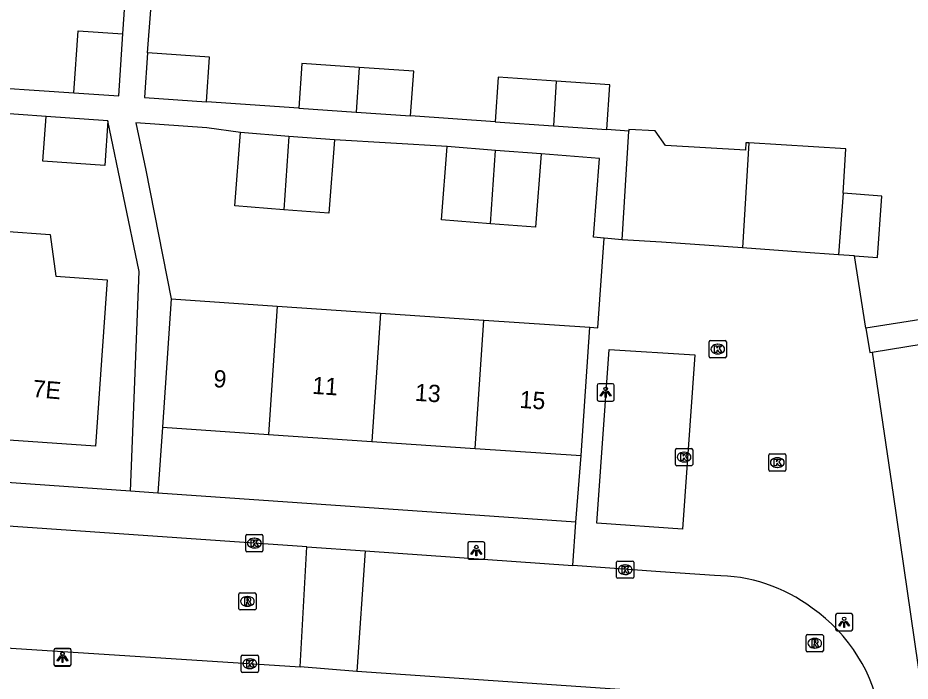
# Model space of a CAD drawing. Extents: x 159053 to 160041, y 380450 to 381422.
# Drawn here: x 159391.9 to 159443.6, y 381120.2 to 381158.6 of the extents above; entities that cross this region are included whole.
import ezdxf

# ---------------------------------------------------------------- set-up
doc = ezdxf.new("R2010")
doc.units = 0
for name, color, linetype in [('IMGEO_Kolk', 7, 'Continuous'), ('IMGEO_Lichtpunt', 7, 'Continuous'), ('IMGEO_Pand', 7, 'Continuous'), ('IMGEO_Pand_nummerreeks', 7, 'Continuous'), ('IMGEO_Rijbaan_lokaal_open', 7, 'Continuous'), ('IMGEO_Rioolput', 7, 'Continuous'), ('IMGEO_Voetpad_open', 7, 'Continuous')]:
    doc.layers.add(name, color=color, linetype=linetype)

msp = doc.modelspace()

# ---------------------------------------------------------------- linework, layer by layer
at = {"layer": 'IMGEO_Kolk'}
for p, q in [((159431.977, 381138.97), (159431.977, 381139.822)), ((159432.052, 381139.896), (159432.904, 381139.896)), ((159432.978, 381139.822), (159432.978, 381138.97)), ((159432.465, 381139.676), (159432.49, 381139.676)), ((159432.904, 381138.896), (159432.052, 381138.896)), ((159432.488, 381139.116), (159432.463, 381139.116)), ((159430.102, 381133.642), (159430.954, 381133.642)), ((159430.027, 381132.716), (159430.027, 381133.568)), ((159430.515, 381133.422), (159430.54, 381133.422)), ((159431.028, 381133.568), (159431.028, 381132.716)), ((159435.429, 381132.399), (159435.429, 381133.251)), ((159435.504, 381133.325), (159436.356, 381133.325)), ((159435.917, 381133.105), (159435.942, 381133.105)), ((159436.43, 381133.251), (159436.43, 381132.399)), ((159430.954, 381132.642), (159430.102, 381132.642)), ((159430.538, 381132.862), (159430.513, 381132.862)), ((159436.356, 381132.325), (159435.504, 381132.325)), ((159435.94, 381132.545), (159435.915, 381132.545)), ((159405.133, 381127.728), (159405.133, 381128.58)), ((159405.208, 381128.654), (159406.06, 381128.654)), ((159405.621, 381128.434), (159405.646, 381128.434)), ((159406.134, 381128.58), (159406.134, 381127.728)), ((159406.06, 381127.654), (159405.208, 381127.654)), ((159405.644, 381127.874), (159405.619, 381127.874)), ((159426.611, 381126.191), (159426.611, 381127.043)), ((159426.686, 381127.117), (159427.538, 381127.117)), ((159427.099, 381126.897), (159427.124, 381126.897)), ((159427.612, 381127.043), (159427.612, 381126.191)), ((159427.538, 381126.117), (159426.686, 381126.117)), ((159427.122, 381126.337), (159427.097, 381126.337)), ((159404.869, 381120.743), (159404.869, 381121.595)), ((159404.944, 381121.669), (159405.796, 381121.669)), ((159405.357, 381121.449), (159405.382, 381121.449)), ((159405.87, 381121.595), (159405.87, 381120.743)), ((159405.796, 381120.669), (159404.944, 381120.669)), ((159405.38, 381120.889), (159405.355, 381120.889))]:
    msp.add_line(p, q, dxfattribs=at)
for points in [[(159431.977, 381138.97), (159431.977, 381139.822)], [(159432.052, 381139.896), (159432.904, 381139.896)], [(159432.978, 381139.822), (159432.978, 381138.97)], [(159432.298, 381139.596), (159432.421, 381139.596), (159432.421, 381139.445), (159432.551, 381139.596), (159432.715, 381139.596), (159432.569, 381139.445), (159432.722, 381139.196), (159432.57, 381139.196), (159432.485, 381139.36), (159432.421, 381139.293), (159432.421, 381139.196), (159432.298, 381139.196), (159432.298, 381139.596)], [(159432.904, 381138.896), (159432.052, 381138.896)], [(159430.102, 381133.642), (159430.954, 381133.642)], [(159430.027, 381132.716), (159430.027, 381133.568)], [(159430.348, 381133.342), (159430.471, 381133.342), (159430.471, 381133.191), (159430.601, 381133.342), (159430.765, 381133.342), (159430.619, 381133.191), (159430.772, 381132.942), (159430.62, 381132.942), (159430.535, 381133.106), (159430.471, 381133.039), (159430.471, 381132.942), (159430.348, 381132.942), (159430.348, 381133.342)], [(159431.028, 381133.568), (159431.028, 381132.716)], [(159435.429, 381132.399), (159435.429, 381133.251)], [(159435.504, 381133.325), (159436.356, 381133.325)], [(159436.43, 381133.251), (159436.43, 381132.399)], [(159430.954, 381132.642), (159430.102, 381132.642)], [(159435.75, 381133.025), (159435.873, 381133.025), (159435.873, 381132.874), (159436.003, 381133.025), (159436.167, 381133.025), (159436.021, 381132.874), (159436.174, 381132.625), (159436.022, 381132.625), (159435.937, 381132.789), (159435.873, 381132.722), (159435.873, 381132.625), (159435.75, 381132.625), (159435.75, 381133.025)], [(159436.356, 381132.325), (159435.504, 381132.325)], [(159405.133, 381127.728), (159405.133, 381128.58)], [(159405.208, 381128.654), (159406.06, 381128.654)], [(159406.134, 381128.58), (159406.134, 381127.728)], [(159405.454, 381128.354), (159405.577, 381128.354), (159405.577, 381128.203), (159405.707, 381128.354), (159405.871, 381128.354), (159405.725, 381128.203), (159405.878, 381127.954), (159405.726, 381127.954), (159405.641, 381128.118), (159405.577, 381128.051), (159405.577, 381127.954), (159405.454, 381127.954), (159405.454, 381128.354)], [(159406.06, 381127.654), (159405.208, 381127.654)], [(159426.611, 381126.191), (159426.611, 381127.043)], [(159426.686, 381127.117), (159427.538, 381127.117)], [(159427.612, 381127.043), (159427.612, 381126.191)], [(159426.932, 381126.817), (159427.055, 381126.817), (159427.055, 381126.666), (159427.185, 381126.817), (159427.349, 381126.817), (159427.203, 381126.666), (159427.356, 381126.417), (159427.204, 381126.417), (159427.119, 381126.581), (159427.055, 381126.514), (159427.055, 381126.417), (159426.932, 381126.417), (159426.932, 381126.817)], [(159427.538, 381126.117), (159426.686, 381126.117)], [(159404.869, 381120.743), (159404.869, 381121.595)], [(159404.944, 381121.669), (159405.796, 381121.669)], [(159405.19, 381121.369), (159405.313, 381121.369), (159405.313, 381121.218), (159405.443, 381121.369), (159405.607, 381121.369), (159405.461, 381121.218), (159405.614, 381120.969), (159405.462, 381120.969), (159405.377, 381121.133), (159405.313, 381121.066), (159405.313, 381120.969), (159405.19, 381120.969), (159405.19, 381121.369)], [(159405.87, 381121.595), (159405.87, 381120.743)], [(159405.796, 381120.669), (159404.944, 381120.669)]]:
    msp.add_lwpolyline(points, dxfattribs=at)
for centre, start, end in [((159432.054, 381139.82), 91.552, 178.448), ((159432.054, 381139.82), 91.552, 178.448), ((159432.902, 381139.82), 1.552, 88.448), ((159432.902, 381139.82), 1.552, 88.448), ((159432.054, 381138.972), 181.552, 268.448), ((159432.054, 381138.972), 181.552, 268.448), ((159432.902, 381138.972), 271.552, 358.448), ((159432.902, 381138.972), 271.552, 358.448), ((159430.104, 381133.566), 91.552, 178.448), ((159430.104, 381133.566), 91.552, 178.448), ((159430.952, 381133.566), 1.552, 88.448), ((159430.952, 381133.566), 1.552, 88.448), ((159435.506, 381133.249), 91.552, 178.448), ((159435.506, 381133.249), 91.552, 178.448), ((159436.354, 381133.249), 1.552, 88.448), ((159436.354, 381133.249), 1.552, 88.448), ((159430.104, 381132.718), 181.552, 268.448), ((159430.104, 381132.718), 181.552, 268.448), ((159430.952, 381132.718), 271.552, 358.448), ((159430.952, 381132.718), 271.552, 358.448), ((159435.506, 381132.401), 181.552, 268.448), ((159435.506, 381132.401), 181.552, 268.448), ((159436.354, 381132.401), 271.552, 358.448), ((159436.354, 381132.401), 271.552, 358.448), ((159405.21, 381128.578), 91.552, 178.448), ((159405.21, 381128.578), 91.552, 178.448), ((159406.058, 381128.578), 1.552, 88.448), ((159406.058, 381128.578), 1.552, 88.448), ((159405.21, 381127.73), 181.552, 268.448), ((159405.21, 381127.73), 181.552, 268.448), ((159406.058, 381127.73), 271.552, 358.448), ((159406.058, 381127.73), 271.552, 358.448), ((159426.688, 381127.041), 91.552, 178.448), ((159426.688, 381127.041), 91.552, 178.448), ((159427.536, 381127.041), 1.552, 88.448), ((159427.536, 381127.041), 1.552, 88.448), ((159426.688, 381126.193), 181.552, 268.448), ((159426.688, 381126.193), 181.552, 268.448), ((159427.536, 381126.193), 271.552, 358.448), ((159427.536, 381126.193), 271.552, 358.448), ((159404.946, 381121.593), 91.552, 178.448), ((159404.946, 381121.593), 91.552, 178.448), ((159405.794, 381121.593), 1.552, 88.448), ((159405.794, 381121.593), 1.552, 88.448), ((159404.946, 381120.745), 181.552, 268.448), ((159404.946, 381120.745), 181.552, 268.448), ((159405.794, 381120.745), 271.552, 358.448), ((159405.794, 381120.745), 271.552, 358.448)]:
    msp.add_arc(centre, 0.0765, start, end, dxfattribs=at)
for centre, major_axis, ratio, start_param, end_param in [((159432.464, 381139.396), (-0.387, 0.002), 0.722429, 4.712389, 7.853982), ((159432.489, 381139.396), (-0.39, 0.002), 0.717154, 1.570796, 4.712389), ((159430.514, 381133.142), (-0.387, 0.002), 0.722429, 4.712389, 7.853982), ((159430.539, 381133.142), (-0.39, 0.002), 0.717154, 1.570796, 4.712389), ((159435.916, 381132.825), (-0.387, 0.002), 0.722429, 4.712389, 7.853982), ((159435.941, 381132.825), (-0.39, 0.002), 0.717154, 1.570796, 4.712389), ((159405.62, 381128.154), (-0.387, 0.002), 0.722429, 4.712389, 7.853982), ((159405.645, 381128.154), (-0.39, 0.002), 0.717154, 1.570796, 4.712389), ((159427.098, 381126.617), (-0.387, 0.002), 0.722429, 4.712389, 7.853982), ((159427.123, 381126.617), (-0.39, 0.002), 0.717154, 1.570796, 4.712389), ((159405.356, 381121.169), (-0.387, 0.002), 0.722429, 4.712389, 7.853982), ((159405.381, 381121.169), (-0.39, 0.002), 0.717154, 1.570796, 4.712389)]:
    msp.add_ellipse(centre, major_axis=major_axis, ratio=ratio, start_param=start_param, end_param=end_param, dxfattribs=at)
at = {"layer": 'IMGEO_Lichtpunt'}
for p, q in [((159425.489, 381137.29), (159425.489, 381136.483)), ((159425.489, 381137.29), (159425.489, 381136.483)), ((159426.391, 381137.385), (159425.583, 381137.385)), ((159426.391, 381137.385), (159425.583, 381137.385)), ((159426.485, 381136.483), (159426.485, 381137.29)), ((159426.485, 381136.483), (159426.485, 381137.29)), ((159425.583, 381136.389), (159426.391, 381136.389)), ((159425.583, 381136.389), (159426.391, 381136.389)), ((159417.993, 381128.132), (159417.993, 381127.325)), ((159417.993, 381128.132), (159417.993, 381127.325)), ((159418.895, 381128.227), (159418.087, 381128.227)), ((159418.895, 381128.227), (159418.087, 381128.227)), ((159418.989, 381127.325), (159418.989, 381128.132)), ((159418.989, 381127.325), (159418.989, 381128.132)), ((159418.087, 381127.231), (159418.895, 381127.231)), ((159418.087, 381127.231), (159418.895, 381127.231)), ((159439.302, 381123.977), (159439.302, 381123.17)), ((159439.302, 381123.977), (159439.302, 381123.17)), ((159440.204, 381124.072), (159439.396, 381124.072)), ((159440.204, 381124.072), (159439.396, 381124.072)), ((159440.298, 381123.17), (159440.298, 381123.977)), ((159440.298, 381123.17), (159440.298, 381123.977)), ((159439.396, 381123.076), (159440.204, 381123.076)), ((159439.396, 381123.076), (159440.204, 381123.076)), ((159394.021, 381121.936), (159394.021, 381121.129)), ((159394.021, 381121.936), (159394.021, 381121.129)), ((159394.026, 381121.96), (159394.026, 381121.153)), ((159394.026, 381121.96), (159394.026, 381121.153)), ((159394.923, 381122.031), (159394.115, 381122.031)), ((159394.923, 381122.031), (159394.115, 381122.031)), ((159394.928, 381122.055), (159394.12, 381122.055)), ((159394.928, 381122.055), (159394.12, 381122.055)), ((159395.017, 381121.129), (159395.017, 381121.936)), ((159395.017, 381121.129), (159395.017, 381121.936)), ((159395.022, 381121.153), (159395.022, 381121.96)), ((159395.022, 381121.153), (159395.022, 381121.96)), ((159394.115, 381121.035), (159394.923, 381121.035)), ((159394.115, 381121.035), (159394.923, 381121.035)), ((159394.12, 381121.059), (159394.928, 381121.059)), ((159394.12, 381121.059), (159394.928, 381121.059))]:
    msp.add_line(p, q, dxfattribs=at)
for points in [[(159425.863, 381136.954), (159425.902, 381136.926), (159425.714, 381136.664), (159425.676, 381136.691), (159425.863, 381136.954)], [(159425.965, 381136.906), (159426.012, 381136.906), (159426.012, 381136.584), (159425.965, 381136.584), (159425.965, 381136.906)], [(159426.075, 381136.926), (159426.113, 381136.953), (159426.3, 381136.691), (159426.261, 381136.663), (159426.075, 381136.926)], [(159418.367, 381127.796), (159418.406, 381127.768), (159418.218, 381127.506), (159418.18, 381127.533), (159418.367, 381127.796)], [(159418.469, 381127.748), (159418.516, 381127.748), (159418.516, 381127.426), (159418.469, 381127.426), (159418.469, 381127.748)], [(159418.579, 381127.768), (159418.617, 381127.795), (159418.804, 381127.533), (159418.765, 381127.505), (159418.579, 381127.768)], [(159439.676, 381123.641), (159439.715, 381123.613), (159439.527, 381123.351), (159439.489, 381123.378), (159439.676, 381123.641)], [(159439.778, 381123.593), (159439.825, 381123.593), (159439.825, 381123.271), (159439.778, 381123.271), (159439.778, 381123.593)], [(159439.888, 381123.613), (159439.926, 381123.64), (159440.113, 381123.378), (159440.074, 381123.35), (159439.888, 381123.613)], [(159394.395, 381121.6), (159394.434, 381121.572), (159394.246, 381121.31), (159394.208, 381121.337), (159394.395, 381121.6)], [(159394.4, 381121.624), (159394.439, 381121.596), (159394.251, 381121.334), (159394.213, 381121.361), (159394.4, 381121.624)], [(159394.497, 381121.552), (159394.544, 381121.552), (159394.544, 381121.23), (159394.497, 381121.23), (159394.497, 381121.552)], [(159394.502, 381121.576), (159394.549, 381121.576), (159394.549, 381121.254), (159394.502, 381121.254), (159394.502, 381121.576)], [(159394.607, 381121.572), (159394.645, 381121.599), (159394.832, 381121.337), (159394.793, 381121.309), (159394.607, 381121.572)], [(159394.612, 381121.596), (159394.65, 381121.623), (159394.837, 381121.361), (159394.798, 381121.333), (159394.612, 381121.596)]]:
    msp.add_lwpolyline(points, dxfattribs=at)
for centre in [(159425.988, 381137.088), (159418.492, 381127.93), (159439.801, 381123.775), (159394.52, 381121.734), (159394.525, 381121.758)]:
    msp.add_circle(centre, 0.0994, dxfattribs=at)
for centre, start, end in [((159425.583, 381137.29), 90, 180), ((159425.583, 381137.29), 90, 180), ((159426.391, 381137.29), 0, 90), ((159426.391, 381137.29), 0, 90), ((159425.583, 381136.483), 180, 270), ((159425.583, 381136.483), 180, 270), ((159426.391, 381136.483), 270, 0), ((159426.391, 381136.483), 270, 360), ((159418.087, 381128.132), 90, 180), ((159418.087, 381128.132), 90, 180), ((159418.895, 381128.132), 0, 90), ((159418.895, 381128.132), 0, 90), ((159418.087, 381127.325), 180, 270), ((159418.087, 381127.325), 180, 270), ((159418.895, 381127.325), 270, 0), ((159418.895, 381127.325), 270, 360), ((159439.396, 381123.977), 90, 180), ((159439.396, 381123.977), 90, 180), ((159440.204, 381123.977), 0, 90), ((159440.204, 381123.977), 0, 90), ((159439.396, 381123.17), 180, 270), ((159439.396, 381123.17), 180, 270), ((159440.204, 381123.17), 270, 0), ((159440.204, 381123.17), 270, 360), ((159394.115, 381121.936), 90, 180), ((159394.115, 381121.936), 90, 180), ((159394.12, 381121.96), 90, 180), ((159394.12, 381121.96), 90, 180), ((159394.923, 381121.936), 0, 90), ((159394.923, 381121.936), 0, 90), ((159394.928, 381121.96), 0, 90), ((159394.928, 381121.96), 0, 90), ((159394.115, 381121.129), 180, 270), ((159394.115, 381121.129), 180, 270), ((159394.12, 381121.153), 180, 270), ((159394.12, 381121.153), 180, 270), ((159394.923, 381121.129), 270, 0), ((159394.923, 381121.129), 270, 360), ((159394.928, 381121.153), 270, 0), ((159394.928, 381121.153), 270, 360)]:
    msp.add_arc(centre, 0.0946, start, end, dxfattribs=at)
at = {"layer": 'IMGEO_Pand'}
for points in [[(159395.186, 381154.243), (159395.426, 381157.83), (159398.017, 381157.657)], [(159395.186, 381154.243), (159397.777, 381154.07), (159398.017, 381157.657)], [(159399.452, 381156.561), (159399.273, 381153.967), (159402.865, 381153.719)], [(159402.865, 381153.719), (159403.044, 381156.313), (159399.452, 381156.561)], [(159411.699, 381155.715), (159408.381, 381155.944), (159408.202, 381153.35)], [(159411.699, 381155.715), (159411.535, 381153.12)], [(159414.687, 381152.903), (159414.866, 381155.497), (159411.699, 381155.715)], [(159423.12, 381154.927), (159419.754, 381155.159), (159419.575, 381152.565)], [(159423.12, 381154.927), (159422.969, 381152.331)], [(159426.05, 381152.118), (159426.229, 381154.712), (159423.12, 381154.927)], [(159408.202, 381153.35), (159411.535, 381153.12)], [(159397.15, 381152.623), (159396.964, 381150.031), (159393.385, 381150.287), (159393.57, 381152.879)], [(159397.15, 381152.623), (159393.57, 381152.879)], [(159411.535, 381153.12), (159414.687, 381152.903)], [(159419.575, 381152.565), (159422.969, 381152.331)], [(159422.969, 381152.331), (159426.05, 381152.118)], [(159407.337, 381147.469), (159404.507, 381147.691), (159404.84, 381151.94)], [(159407.625, 381151.722), (159404.84, 381151.94)], [(159407.625, 381151.722), (159407.337, 381147.469)], [(159410.274, 381151.514), (159407.625, 381151.722)], [(159426.937, 381145.736), (159427.322, 381152.03)], [(159434.282, 381151.346), (159434.114, 381151.356), (159434.087, 381150.917), (159429.455, 381151.2), (159428.857, 381152.036), (159427.328, 381152.13), (159427.322, 381152.03)], [(159410.274, 381151.514), (159409.942, 381147.265), (159407.337, 381147.469)], [(159434.282, 381151.346), (159433.918, 381145.257)], [(159439.745, 381148.429), (159439.903, 381151.002), (159434.282, 381151.346)], [(159419.31, 381146.657), (159416.48, 381146.879), (159416.813, 381151.128)], [(159419.598, 381150.91), (159416.813, 381151.128)], [(159419.31, 381146.657), (159419.598, 381150.91)], [(159422.247, 381150.702), (159421.915, 381146.453), (159419.31, 381146.657)], [(159422.247, 381150.702), (159419.598, 381150.91)], [(159439.745, 381148.429), (159439.474, 381144.862)], [(159440.41, 381144.797), (159441.733, 381144.705), (159441.987, 381148.263), (159439.745, 381148.429)], [(159391.124, 381146.23), (159393.812, 381146.045), (159394.136, 381143.615), (159397.102, 381143.411), (159396.782, 381138.764), (159396.438, 381133.775), (159390.28, 381134.207)], [(159433.918, 381145.257), (159429.225, 381145.596), (159426.937, 381145.736)], [(159439.474, 381144.862), (159437.288, 381145.013), (159433.918, 381145.257)], [(159440.41, 381144.797), (159439.474, 381144.862)], [(159400.819, 381142.307), (159400.315, 381134.87)], [(159400.819, 381142.307), (159406.959, 381141.891)], [(159406.959, 381141.891), (159406.455, 381134.454)], [(159406.959, 381141.891), (159412.946, 381141.485)], [(159412.946, 381141.485), (159412.442, 381134.048)], [(159412.946, 381141.485), (159418.932, 381141.079)], [(159418.428, 381133.642), (159418.932, 381141.079)], [(159418.932, 381141.079), (159425.073, 381140.663)], [(159424.569, 381133.226), (159425.073, 381140.663)], [(159400.315, 381134.87), (159406.455, 381134.454)], [(159406.455, 381134.454), (159412.442, 381134.048)], [(159412.442, 381134.048), (159418.428, 381133.642)], [(159418.428, 381133.642), (159424.569, 381133.226)]]:
    msp.add_lwpolyline(points, dxfattribs=at)
at = {"layer": 'IMGEO_Rijbaan_lokaal_open'}
for points in [[(159408.675, 381127.944), (159347.843, 381132.155)], [(159408.288, 381120.979), (159408.675, 381127.944)], [(159408.675, 381127.944), (159412.055, 381127.71)], [(159412.055, 381127.71), (159411.579, 381120.723)], [(159412.055, 381127.71), (159424.078, 381126.859)], [(159432.282, 381126.275), (159429.161, 381126.499), (159424.078, 381126.859)], [(159390.325, 381122.15), (159408.288, 381120.979)], [(159411.579, 381120.723), (159408.288, 381120.979)], [(159430.026, 381119.52), (159428.777, 381119.532), (159411.579, 381120.723)]]:
    msp.add_lwpolyline(points, dxfattribs=at)
for centre, radius, start, end in [((159432.306, 381116.895), 9.38, 52.9967, 90.1455), ((159432.499, 381116.558), 9.539, 8.5595, 55.1421)]:
    msp.add_arc(centre, radius, start, end, dxfattribs=at)
at = {"layer": 'IMGEO_Rioolput'}
for p, q in [((159404.73, 381124.356), (159404.73, 381125.208)), ((159404.805, 381125.282), (159405.657, 381125.282)), ((159405.218, 381125.062), (159405.243, 381125.062)), ((159405.731, 381125.208), (159405.731, 381124.356)), ((159405.657, 381124.282), (159404.805, 381124.282)), ((159405.241, 381124.502), (159405.216, 381124.502)), ((159437.596, 381121.928), (159437.596, 381122.78)), ((159437.671, 381122.854), (159438.523, 381122.854)), ((159438.597, 381122.78), (159438.597, 381121.928)), ((159438.084, 381122.634), (159438.109, 381122.634)), ((159438.523, 381121.854), (159437.671, 381121.854)), ((159438.107, 381122.074), (159438.082, 381122.074))]:
    msp.add_line(p, q, dxfattribs=at)
for points in [[(159404.73, 381124.356), (159404.73, 381125.208)], [(159404.805, 381125.282), (159405.657, 381125.282)], [(159405.319, 381124.98), (159405.067, 381124.982), (159405.067, 381124.582)], [(159405.245, 381124.901), (159405.191, 381124.901), (159405.191, 381124.82)], [(159405.191, 381124.82), (159405.243, 381124.82)], [(159405.731, 381125.208), (159405.731, 381124.356)], [(159405.657, 381124.282), (159404.805, 381124.282)], [(159405.067, 381124.582), (159405.191, 381124.582), (159405.191, 381124.744), (159405.202, 381124.744)], [(159405.249, 381124.715), (159405.32, 381124.582), (159405.46, 381124.582), (159405.395, 381124.708)], [(159437.596, 381121.928), (159437.596, 381122.78)], [(159437.671, 381122.854), (159438.523, 381122.854)], [(159438.597, 381122.78), (159438.597, 381121.928)], [(159438.185, 381122.552), (159437.933, 381122.554), (159437.933, 381122.154)], [(159437.933, 381122.154), (159438.057, 381122.154), (159438.057, 381122.316), (159438.068, 381122.316)], [(159438.111, 381122.473), (159438.057, 381122.473), (159438.057, 381122.392)], [(159438.057, 381122.392), (159438.109, 381122.392)], [(159438.115, 381122.287), (159438.186, 381122.154), (159438.326, 381122.154), (159438.261, 381122.28)], [(159438.523, 381121.854), (159437.671, 381121.854)]]:
    msp.add_lwpolyline(points, dxfattribs=at)
for centre, radius, start, end in [((159404.807, 381125.206), 0.0765, 91.552, 178.448), ((159404.807, 381125.206), 0.0765, 91.552, 178.448), ((159405.227, 381125.009), 0.19, 274.7715, 282.9687), ((159405.251, 381124.805), 0.0964, 77.0061, 93.1865), ((159405.265, 381124.862), 0.0378, 276.6634, 79.6772), ((159405.318, 381124.87), 0.109, 350.3612, 89.416), ((159405.316, 381124.87), 0.112, 277.5842, 350.9817), ((159405.655, 381125.206), 0.0765, 1.552, 88.448), ((159405.655, 381125.206), 0.0765, 1.552, 88.448), ((159404.807, 381124.358), 0.0765, 181.552, 268.448), ((159404.807, 381124.358), 0.0765, 181.552, 268.448), ((159405.201, 381124.691), 0.0533, 26.0293, 88.6989), ((159405.3, 381124.655), 0.108, 29.5134, 73.7905), ((159405.655, 381124.358), 0.0765, 271.552, 358.448), ((159405.655, 381124.358), 0.0765, 271.552, 358.448), ((159437.673, 381122.778), 0.0765, 91.552, 178.448), ((159437.673, 381122.778), 0.0765, 91.552, 178.448), ((159438.521, 381122.778), 0.0765, 1.552, 88.448), ((159438.521, 381122.778), 0.0765, 1.552, 88.448), ((159438.067, 381122.263), 0.0533, 26.0293, 88.6989), ((159438.093, 381122.581), 0.19, 274.7715, 282.9687), ((159438.117, 381122.377), 0.0964, 77.0061, 93.1865), ((159438.131, 381122.434), 0.0378, 276.6634, 79.6772), ((159438.184, 381122.442), 0.109, 350.3612, 89.416), ((159438.182, 381122.442), 0.112, 277.5842, 350.9817), ((159438.166, 381122.227), 0.108, 29.5134, 73.7905), ((159437.673, 381121.93), 0.0765, 181.552, 268.448), ((159437.673, 381121.93), 0.0765, 181.552, 268.448), ((159438.521, 381121.93), 0.0765, 271.552, 358.448), ((159438.521, 381121.93), 0.0765, 271.552, 358.448)]:
    msp.add_arc(centre, radius, start, end, dxfattribs=at)
for centre, major_axis, ratio, start_param, end_param in [((159405.217, 381124.782), (-0.387, 0.002), 0.722429, 4.712389, 7.853982), ((159405.242, 381124.782), (-0.39, 0.002), 0.717154, 1.570796, 4.712389), ((159438.083, 381122.354), (-0.387, 0.002), 0.722429, 4.712389, 7.853982), ((159438.108, 381122.354), (-0.39, 0.002), 0.717154, 1.570796, 4.712389)]:
    msp.add_ellipse(centre, major_axis=major_axis, ratio=ratio, start_param=start_param, end_param=end_param, dxfattribs=at)
at = {"layer": 'IMGEO_Voetpad_open'}
for points in [[(159399.452, 381156.561), (159399.854, 381161.814)], [(159398.017, 381157.657), (159398.223, 381160.746)], [(159388.745, 381153.224), (159388.848, 381154.667), (159395.186, 381154.243)], [(159393.57, 381152.879), (159388.745, 381153.224)], [(159408.202, 381153.35), (159402.865, 381153.719)], [(159419.575, 381152.565), (159414.687, 381152.903)], [(159398.457, 381131.162), (159398.959, 381143.89), (159397.15, 381152.623)], [(159404.84, 381151.94), (159402.883, 381152.213), (159398.76, 381152.499), (159399.339, 381149.767), (159400.819, 381142.307)], [(159427.322, 381152.03), (159426.05, 381152.118)], [(159416.813, 381151.128), (159410.274, 381151.514)], [(159425.903, 381145.825), (159425.276, 381145.879), (159425.634, 381150.436), (159422.247, 381150.702)], [(159425.073, 381140.663), (159425.535, 381140.626), (159425.903, 381145.825)], [(159426.937, 381145.736), (159425.903, 381145.825)], [(159441.061, 381140.618), (159440.41, 381144.797)], [(159447.8, 381141.667), (159441.061, 381140.618)], [(159441.061, 381140.618), (159441.281, 381139.203), (159441.426, 381139.219)], [(159441.426, 381139.219), (159447.219, 381140.164)], [(159425.481, 381129.313), (159426.185, 381139.368), (159431.142, 381139.062), (159430.438, 381128.966), (159425.481, 381129.313)], [(159441.426, 381139.219), (159442.648, 381130.967), (159447.531, 381097.239)], [(159400.315, 381134.87), (159400.049, 381131.051)], [(159398.457, 381131.162), (159363.677, 381133.592)], [(159424.259, 381129.362), (159424.569, 381133.226)], [(159400.049, 381131.051), (159398.457, 381131.162)], [(159424.259, 381129.362), (159400.049, 381131.051)], [(159424.078, 381126.859), (159424.259, 381129.362)]]:
    msp.add_lwpolyline(points, dxfattribs=at)

# ---------------------------------------------------------------- texts
at = {"layer": 'IMGEO_Pand_nummerreeks'}
for s, rotation, p in [('9', 356.1223, (159403.242, 381137.198)), ('11', 356.1223, (159408.961, 381136.81)), ('7E', 355.0198, (159392.758, 381136.625)), ('13', 356.1223, (159414.911, 381136.406)), ('15', 356.1223, (159420.974, 381135.995))]:
    msp.add_text(s, height=1, rotation=rotation, dxfattribs=at).set_placement(p)

doc.saveas('drawing.dxf')
